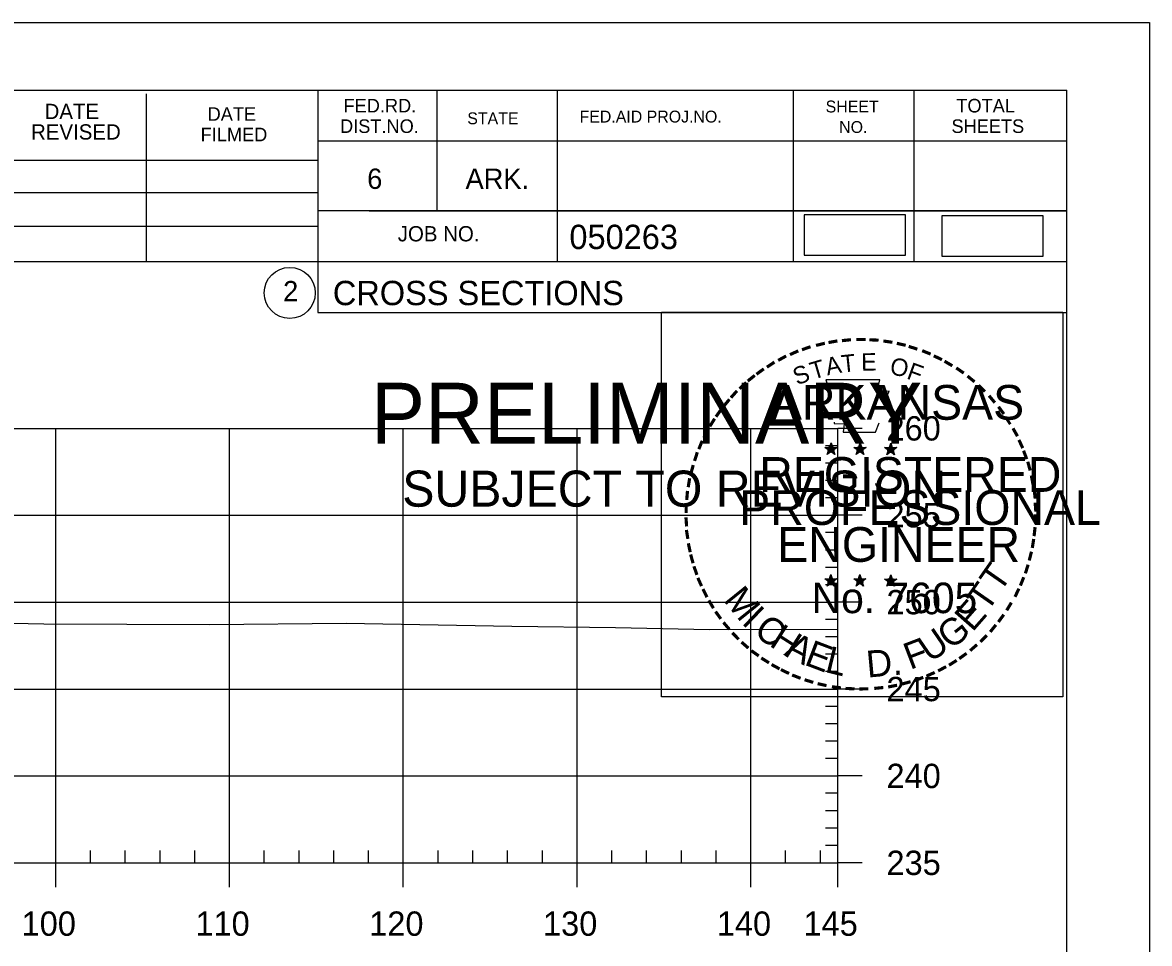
# Model space of a CAD drawing. Extents: x 1365647 to 1367999, y 387113 to 400173.
# Drawn here: x 1365992.2 to 1366057, y 392866.5 to 392919.5 of the extents above; entities that cross this region are included whole.
import ezdxf

# ---------------------------------------------------------------- set-up
doc = ezdxf.new("R2010")
doc.units = 0
for name, color, linetype in [('R_Axis', 7, 'Continuous'), ('R_Axis Annot', 7, 'Continuous'), ('R_Border', 7, 'Continuous'), ('R_Border PE', 7, 'Continuous'), ('R_Border Prem', 7, 'Continuous'), ('R_Detour', 7, 'Continuous'), ('R_Exist Surface', 7, 'Continuous'), ('R_Grid', 7, 'Continuous'), ('R_No Plot', 7, 'Continuous')]:
    doc.layers.add(name, color=color, linetype=linetype)

msp = doc.modelspace()

# ---------------------------------------------------------------- linework, layer by layer
at = {"layer": 'R_Axis'}
for p, q in [((1366039.095, 392871.167), (1366039.095, 392896.167)), ((1366040.495, 392896.167), (1366039.095, 392896.167)), ((1366039.095, 392895.167), (1366038.395, 392895.167)), ((1366039.095, 392894.167), (1366038.395, 392894.167)), ((1366039.095, 392893.167), (1366038.395, 392893.167)), ((1366039.095, 392892.167), (1366038.395, 392892.167)), ((1366040.495, 392891.167), (1366039.095, 392891.167)), ((1366039.095, 392890.167), (1366038.395, 392890.167)), ((1366039.095, 392889.167), (1366038.395, 392889.167)), ((1366039.095, 392888.167), (1366038.395, 392888.167)), ((1366039.095, 392887.167), (1366038.395, 392887.167)), ((1366040.495, 392886.167), (1366039.095, 392886.167)), ((1366039.095, 392885.167), (1366038.395, 392885.167)), ((1366039.095, 392884.167), (1366038.395, 392884.167)), ((1366039.095, 392883.167), (1366038.395, 392883.167)), ((1366039.095, 392882.167), (1366038.395, 392882.167)), ((1366040.495, 392881.167), (1366039.095, 392881.167)), ((1366039.095, 392880.167), (1366038.395, 392880.167)), ((1366039.095, 392879.167), (1366038.395, 392879.167)), ((1366039.095, 392878.167), (1366038.395, 392878.167)), ((1366039.095, 392877.167), (1366038.395, 392877.167)), ((1366040.495, 392876.167), (1366039.095, 392876.167)), ((1366039.095, 392875.167), (1366038.395, 392875.167)), ((1366039.095, 392874.167), (1366038.395, 392874.167)), ((1366039.095, 392873.167), (1366038.395, 392873.167)), ((1365996.095, 392871.167), (1365996.095, 392871.867)), ((1365998.095, 392871.167), (1365998.095, 392871.867)), ((1366000.095, 392871.167), (1366000.095, 392871.867)), ((1366002.095, 392871.167), (1366002.095, 392871.867)), ((1366006.095, 392871.167), (1366006.095, 392871.867)), ((1366008.095, 392871.167), (1366008.095, 392871.867)), ((1366010.095, 392871.167), (1366010.095, 392871.867)), ((1366012.095, 392871.167), (1366012.095, 392871.867)), ((1366016.095, 392871.167), (1366016.095, 392871.867)), ((1366018.095, 392871.167), (1366018.095, 392871.867)), ((1366020.095, 392871.167), (1366020.095, 392871.867)), ((1366022.095, 392871.167), (1366022.095, 392871.867)), ((1366026.095, 392871.167), (1366026.095, 392871.867)), ((1366028.095, 392871.167), (1366028.095, 392871.867)), ((1366030.095, 392871.167), (1366030.095, 392871.867)), ((1366032.095, 392871.167), (1366032.095, 392871.867)), ((1366036.095, 392871.167), (1366036.095, 392871.867)), ((1366038.095, 392871.167), (1366038.095, 392871.867)), ((1366039.095, 392872.167), (1366038.395, 392872.167)), ((1365749.095, 392871.167), (1366039.095, 392871.167)), ((1365994.095, 392869.767), (1365994.095, 392871.167)), ((1366004.095, 392869.767), (1366004.095, 392871.167)), ((1366014.095, 392869.767), (1366014.095, 392871.167)), ((1366024.095, 392869.767), (1366024.095, 392871.167)), ((1366034.095, 392869.767), (1366034.095, 392871.167)), ((1366039.095, 392869.767), (1366039.095, 392871.167)), ((1366040.495, 392871.167), (1366039.095, 392871.167))]:
    msp.add_line(p, q, dxfattribs=at)
at = {"layer": 'R_Border'}
for p, q in [((1365736.095, 392915.627), (1366052.275, 392915.627)), ((1365999.315, 392905.747), (1365999.315, 392915.427)), ((1366009.175, 392915.627), (1366009.175, 392902.827)), ((1366016.015, 392915.627), (1366016.015, 392908.687)), ((1366022.955, 392915.627), (1366022.955, 392905.747)), ((1366036.535, 392915.627), (1366036.535, 392905.747)), ((1366043.475, 392915.627), (1366043.475, 392905.747)), ((1366052.275, 392710.167), (1366052.275, 392915.627)), ((1366052.275, 392912.687), (1366009.175, 392912.687)), ((1366052.275, 392912.707), (1366052.275, 392912.707)), ((1365970.015, 392911.607), (1366009.175, 392911.607)), ((1365970.015, 392909.747), (1366009.175, 392909.747)), ((1366052.275, 392908.687), (1366009.175, 392908.687)), ((1366012.135, 392908.687), (1366052.275, 392908.687)), ((1365970.015, 392907.807), (1366009.175, 392907.807)), ((1366052.275, 392905.747), (1365970.015, 392905.747)), ((1366009.175, 392902.827), (1366052.275, 392902.827))]:
    msp.add_line(p, q, dxfattribs=at)
msp.add_circle((1366007.562, 392903.962), 1.467, dxfattribs=at)
at = {"layer": 'R_Border PE'}
for p, q in [((1366038.705, 392895.327), (1366038.664, 392895.075)), ((1366038.705, 392894.962), (1366038.705, 392895.327)), ((1366038.705, 392895.327), (1366038.754, 392895.077)), ((1366040.375, 392895.327), (1366040.334, 392895.075)), ((1366040.375, 392894.962), (1366040.375, 392895.327)), ((1366040.375, 392895.327), (1366040.424, 392895.077)), ((1366042.139, 392895.315), (1366042.098, 392895.063)), ((1366042.139, 392894.95), (1366042.139, 392895.315)), ((1366042.139, 392895.315), (1366042.188, 392895.065)), ((1366038.356, 392895.073), (1366038.705, 392894.962)), ((1366038.356, 392895.073), (1366038.609, 392895.028)), ((1366038.356, 392895.073), (1366038.593, 392894.951)), ((1366038.489, 392894.665), (1366038.705, 392894.962)), ((1366038.489, 392894.665), (1366038.615, 392894.909)), ((1366038.489, 392894.665), (1366038.703, 392894.882)), ((1366038.918, 392894.665), (1366038.703, 392894.879)), ((1366039.052, 392895.073), (1366038.705, 392894.962)), ((1366038.918, 392894.665), (1366038.705, 392894.962)), ((1366039.052, 392895.073), (1366038.766, 392895.024)), ((1366038.918, 392894.665), (1366038.781, 392894.956)), ((1366039.052, 392895.073), (1366038.848, 392894.971)), ((1366040.026, 392895.073), (1366040.375, 392894.962)), ((1366040.026, 392895.073), (1366040.279, 392895.028)), ((1366040.026, 392895.073), (1366040.263, 392894.951)), ((1366040.159, 392894.665), (1366040.375, 392894.962)), ((1366040.159, 392894.665), (1366040.285, 392894.909)), ((1366040.159, 392894.665), (1366040.373, 392894.882)), ((1366040.588, 392894.665), (1366040.373, 392894.879)), ((1366040.722, 392895.073), (1366040.375, 392894.962)), ((1366040.588, 392894.665), (1366040.375, 392894.962)), ((1366040.722, 392895.073), (1366040.436, 392895.024)), ((1366040.588, 392894.665), (1366040.451, 392894.956)), ((1366040.722, 392895.073), (1366040.518, 392894.971)), ((1366041.79, 392895.061), (1366042.139, 392894.95)), ((1366041.79, 392895.061), (1366042.043, 392895.016)), ((1366041.79, 392895.061), (1366042.027, 392894.939)), ((1366041.923, 392894.653), (1366042.139, 392894.95)), ((1366041.923, 392894.653), (1366042.049, 392894.897)), ((1366041.923, 392894.653), (1366042.137, 392894.87)), ((1366042.352, 392894.653), (1366042.137, 392894.867)), ((1366042.486, 392895.061), (1366042.139, 392894.95)), ((1366042.352, 392894.653), (1366042.139, 392894.95)), ((1366042.486, 392895.061), (1366042.2, 392895.012)), ((1366042.352, 392894.653), (1366042.215, 392894.944)), ((1366042.486, 392895.061), (1366042.282, 392894.959)), ((1366038.352, 392887.5), (1366038.701, 392887.389)), ((1366038.352, 392887.5), (1366038.605, 392887.455)), ((1366038.352, 392887.5), (1366038.589, 392887.378)), ((1366038.485, 392887.092), (1366038.701, 392887.389)), ((1366038.701, 392887.754), (1366038.66, 392887.502)), ((1366038.701, 392887.389), (1366038.701, 392887.754)), ((1366038.701, 392887.754), (1366038.75, 392887.504)), ((1366039.048, 392887.5), (1366038.701, 392887.389)), ((1366038.914, 392887.092), (1366038.701, 392887.389)), ((1366039.048, 392887.5), (1366038.762, 392887.451)), ((1366038.914, 392887.092), (1366038.777, 392887.383)), ((1366039.048, 392887.5), (1366038.844, 392887.398)), ((1366040.021, 392887.5), (1366040.37, 392887.389)), ((1366040.021, 392887.5), (1366040.274, 392887.455)), ((1366040.021, 392887.5), (1366040.258, 392887.378)), ((1366040.154, 392887.092), (1366040.37, 392887.389)), ((1366040.37, 392887.754), (1366040.329, 392887.502)), ((1366040.37, 392887.389), (1366040.37, 392887.754)), ((1366040.37, 392887.754), (1366040.419, 392887.504)), ((1366040.717, 392887.5), (1366040.37, 392887.389)), ((1366040.583, 392887.092), (1366040.37, 392887.389)), ((1366040.717, 392887.5), (1366040.431, 392887.451)), ((1366040.583, 392887.092), (1366040.446, 392887.383)), ((1366040.717, 392887.5), (1366040.513, 392887.398)), ((1366041.788, 392887.49), (1366042.137, 392887.379)), ((1366041.788, 392887.49), (1366042.041, 392887.445)), ((1366041.788, 392887.49), (1366042.025, 392887.368)), ((1366041.921, 392887.082), (1366042.137, 392887.379)), ((1366042.137, 392887.744), (1366042.096, 392887.492)), ((1366042.137, 392887.379), (1366042.137, 392887.744)), ((1366042.137, 392887.744), (1366042.186, 392887.494)), ((1366042.484, 392887.49), (1366042.137, 392887.379)), ((1366042.35, 392887.082), (1366042.137, 392887.379)), ((1366042.484, 392887.49), (1366042.198, 392887.441)), ((1366042.35, 392887.082), (1366042.213, 392887.373)), ((1366042.484, 392887.49), (1366042.28, 392887.388)), ((1366038.485, 392887.092), (1366038.611, 392887.336)), ((1366038.485, 392887.092), (1366038.699, 392887.309)), ((1366038.914, 392887.092), (1366038.699, 392887.306)), ((1366040.154, 392887.092), (1366040.28, 392887.336)), ((1366040.154, 392887.092), (1366040.368, 392887.309)), ((1366040.583, 392887.092), (1366040.368, 392887.306)), ((1366041.921, 392887.082), (1366042.047, 392887.326)), ((1366041.921, 392887.082), (1366042.135, 392887.299)), ((1366042.35, 392887.082), (1366042.135, 392887.296))]:
    msp.add_line(p, q, dxfattribs=at)
for points in [[(1366038.397, 392898.951), (1366038.666, 392898.124)], [(1366041.908, 392898.029), (1366042.05, 392898.313), (1366041.365, 392898.289), (1366041.513, 392898.951), (1366038.397, 392898.951)], [(1366038.889, 392896.528), (1366038.889, 392896.441), (1366039.452, 392896.422), (1366039.398, 392895.949), (1366041.268, 392895.949), (1366041.469, 392896.485)], [(1366038.705, 392895.327), (1366038.918, 392894.665), (1366038.356, 392895.073), (1366039.052, 392895.073), (1366038.489, 392894.665), (1366038.705, 392895.327)], [(1366040.375, 392895.327), (1366040.588, 392894.665), (1366040.026, 392895.073), (1366040.722, 392895.073), (1366040.159, 392894.665), (1366040.375, 392895.327)], [(1366042.139, 392895.315), (1366042.352, 392894.653), (1366041.79, 392895.061), (1366042.486, 392895.061), (1366041.923, 392894.653), (1366042.139, 392895.315)], [(1366038.701, 392887.754), (1366038.914, 392887.092), (1366038.352, 392887.5), (1366039.048, 392887.5), (1366038.485, 392887.092), (1366038.701, 392887.754)], [(1366040.37, 392887.754), (1366040.583, 392887.092), (1366040.021, 392887.5), (1366040.717, 392887.5), (1366040.154, 392887.092), (1366040.37, 392887.754)], [(1366042.137, 392887.744), (1366042.35, 392887.082), (1366041.788, 392887.49), (1366042.484, 392887.49), (1366041.921, 392887.082), (1366042.137, 392887.744)]]:
    msp.add_lwpolyline(points, dxfattribs=at)
for centre, radius in [((1366038.704, 392894.962), 0.172), ((1366038.704, 392894.962), 0.145), ((1366038.704, 392894.962), 0.116), ((1366038.704, 392894.962), 0.0991), ((1366038.704, 392894.962), 0.0747), ((1366038.704, 392894.962), 0.0495), ((1366038.704, 392894.962), 0.0296), ((1366040.374, 392894.962), 0.172), ((1366040.374, 392894.962), 0.145), ((1366040.374, 392894.962), 0.116), ((1366040.374, 392894.962), 0.0991), ((1366040.374, 392894.962), 0.0747), ((1366040.374, 392894.962), 0.0495), ((1366040.374, 392894.962), 0.0296), ((1366042.138, 392894.95), 0.172), ((1366042.138, 392894.95), 0.145), ((1366042.138, 392894.95), 0.116), ((1366042.138, 392894.95), 0.0991), ((1366042.138, 392894.95), 0.0747), ((1366042.138, 392894.95), 0.0495), ((1366042.138, 392894.95), 0.0296), ((1366038.7, 392887.389), 0.172), ((1366038.7, 392887.389), 0.145), ((1366038.7, 392887.389), 0.116), ((1366038.7, 392887.389), 0.0991), ((1366038.7, 392887.389), 0.0747), ((1366038.7, 392887.389), 0.0495), ((1366038.7, 392887.389), 0.0296), ((1366040.369, 392887.389), 0.172), ((1366040.369, 392887.389), 0.145), ((1366040.369, 392887.389), 0.116), ((1366040.369, 392887.389), 0.0991), ((1366040.369, 392887.389), 0.0747), ((1366040.369, 392887.389), 0.0495), ((1366040.369, 392887.389), 0.0296), ((1366042.136, 392887.379), 0.172), ((1366042.136, 392887.379), 0.145), ((1366042.136, 392887.379), 0.116), ((1366042.136, 392887.379), 0.0991), ((1366042.136, 392887.379), 0.0747), ((1366042.136, 392887.379), 0.0495), ((1366042.136, 392887.379), 0.0296)]:
    msp.add_circle(centre, radius, dxfattribs=at)
at = {"layer": 'R_Detour'}
for points in [[(1366037.165, 392906.136), (1366042.998, 392906.136), (1366042.998, 392908.446), (1366037.165, 392908.446)], [(1366045.079, 392906.079), (1366050.912, 392906.079), (1366050.912, 392908.389), (1366045.079, 392908.389)]]:
    msp.add_lwpolyline(points, close=True, dxfattribs=at)
at = {"layer": 'R_Exist Surface'}
msp.add_lwpolyline([(1365935.739, 392884.471), (1365942.399, 392885.026), (1365942.81, 392885.053), (1365952.808, 392885.012), (1365954.639, 392884.968), (1365956.08, 392885.022), (1365959.864, 392885.205), (1365970.135, 392885.111), (1365976.262, 392885.064), (1365986.191, 392885.066), (1365993.411, 392884.91), (1366002.966, 392884.884), (1366010.799, 392884.959), (1366020.337, 392884.786), (1366026.31, 392884.705), (1366031.709, 392884.601), (1366039.095, 392884.603)], dxfattribs=at)
at = {"layer": 'R_Grid'}
for p, q in [((1365749.095, 392896.167), (1366039.095, 392896.167)), ((1365994.095, 392871.167), (1365994.095, 392896.167)), ((1366004.095, 392871.167), (1366004.095, 392896.167)), ((1366014.095, 392871.167), (1366014.095, 392896.167)), ((1366024.095, 392871.167), (1366024.095, 392896.167)), ((1366034.095, 392871.167), (1366034.095, 392896.167)), ((1366039.095, 392871.167), (1366039.095, 392896.167)), ((1365749.095, 392891.167), (1366039.095, 392891.167)), ((1365749.095, 392886.167), (1366039.095, 392886.167)), ((1365749.095, 392881.167), (1366039.095, 392881.167)), ((1365749.095, 392876.167), (1366039.095, 392876.167)), ((1365749.095, 392871.167), (1366039.095, 392871.167))]:
    msp.add_line(p, q, dxfattribs=at)
at = {"layer": 'R_No Plot'}
msp.add_line((1365723.694, 392919.521), (1366057.027, 392919.521), dxfattribs=at)
for points in [[(1365723.687, 392919.521), (1366057.027, 392919.521), (1366057.027, 392706.184), (1365723.687, 392706.184)], [(1366028.946, 392902.859), (1366052.044, 392902.859), (1366052.044, 392880.709), (1366028.946, 392880.709)]]:
    msp.add_lwpolyline(points, close=True, dxfattribs=at)

# ---------------------------------------------------------------- texts
at = {"layer": 'R_Axis Annot'}
for s, p in [('260', (1366041.895, 392895.467)), ('255', (1366041.895, 392890.467)), ('250', (1366041.895, 392885.467)), ('245', (1366041.895, 392880.467)), ('240', (1366041.895, 392875.467)), ('235', (1366041.895, 392870.467)), ('100', (1365992.133, 392866.967)), ('110', (1366002.133, 392866.967)), ('120', (1366012.133, 392866.967)), ('130', (1366022.133, 392866.967)), ('140', (1366032.133, 392866.967)), ('145', (1366037.121, 392866.967))]:
    msp.add_text(s, height=1.4, dxfattribs=at).set_placement(p)
at = {"layer": 'R_Border'}
for s, height, p in [('DATE', 0.8792, (1365993.455, 392913.967)), ('DATE', 0.7819, (1366002.835, 392913.867)), ('FED.RD.', 0.7819, (1366010.655, 392914.347)), ('SHEET', 0.684, (1366038.395, 392914.347)), ('TOTAL', 0.7819, (1366045.915, 392914.347)), ('DIST.NO.', 0.7819, (1366010.455, 392913.167)), ('STATE', 0.684, (1366017.775, 392913.667)), ('FED.AID PROJ.NO.', 0.684, (1366024.235, 392913.767)), ('SHEETS', 0.7819, (1366045.635, 392913.167)), ('REVISED', 0.8792, (1365992.675, 392912.787)), ('FILMED', 0.7819, (1366002.435, 392912.687)), ('NO.', 0.684, (1366039.175, 392913.167)), ('6', 1.172, (1366012.015, 392909.947)), ('ARK.', 1.1723, (1366017.675, 392909.947)), ('JOB NO.', 0.8792, (1366013.775, 392906.927)), ('050263', 1.4, (1366023.651, 392906.486)), ('2', 1.172, (1366007.179, 392903.476)), ('CROSS SECTIONS', 1.4, (1366010.038, 392903.257))]:
    msp.add_text(s, height=height, rotation=360, dxfattribs=at).set_placement(p)
at = {"layer": 'R_Border PE'}
for s, height, rotation, p in [('-', 1.6, 13.63015, (1366037.895, 392900.319)), ('-', 1.6, 10.21935, (1366038.573, 392900.481)), ('-', 1.6, 5.89682, (1366039.302, 392900.591)), ('-', 1.6, 0.18623, (1366040.074, 392900.663)), ('-', 1.6, 357.74304, (1366040.797, 392900.65)), ('-', 1.6, 352.16172, (1366041.541, 392900.594)), ('-', 1.6, 347.20489, (1366042.26, 392900.48)), ('-', 1.6, 28.79182, (1366035.878, 392899.492)), ('-', 1.6, 24.30721, (1366036.511, 392899.809)), ('-', 1.6, 19.17608, (1366037.145, 392900.078)), ('T', 1, 6.02276, (1366039.341, 392899.377)), ('E', 1, 0.83234, (1366040.446, 392899.487)), ('-', 1.6, 342.3362, (1366042.895, 392900.325)), ('-', 1.6, 337.85509, (1366043.63, 392900.102)), ('-', 1.6, 334.12109, (1366044.261, 392899.831)), ('-', 1.6, 34.06357, (1366035.281, 392899.122)), ('S', 1, 21.59401, (1366036.752, 392898.629)), ('T', 1, 16.4036, (1366037.666, 392898.96)), ('A', 1, 11.21318, (1366038.492, 392899.211)), ('O', 1, 350.4515, (1366042.05, 392899.277)), ('F', 1, 340.07066, (1366043.004, 392899.049)), ('-', 1.6, 329.64089, (1366044.84, 392899.548)), ('-', 1.6, 325.86266, (1366045.483, 392899.187)), ('-', 1.6, 38.95066, (1366034.227, 392898.349)), ('-', 1.6, 36.23174, (1366034.703, 392898.727)), ('-', 1.6, 320.52971, (1366046.093, 392898.761)), ('-', 1.6, 42.96224, (1366033.794, 392897.932)), ('ARKANSAS', 2, 360, (1366035.25, 392896.663)), ('-', 1.6, 315.57859, (1366046.692, 392898.273)), ('-', 1.6, 50.61417, (1366032.943, 392896.968)), ('-', 1.6, 48.42305, (1366033.346, 392897.454)), ('-', 1.6, 309.87973, (1366047.261, 392897.723)), ('-', 1.6, 54.23247, (1366032.53, 392896.401)), ('-', 1.6, 306.65218, (1366047.786, 392897.121)), ('-', 1.6, 58.07063, (1366032.205, 392895.874)), ('-', 1.4, 303.67529, (1366048.272, 392896.553)), ('-', 1.6, 62.87135, (1366031.892, 392895.26)), ('-', 1.6, 299.66835, (1366048.591, 392895.946)), ('-', 1.6, 67.77427, (1366031.633, 392894.649)), ('-', 1.6, 294.66279, (1366048.915, 392895.334)), ('-', 1.6, 72.39447, (1366031.414, 392894.019)), ('REGISTERED', 2, 360, (1366034.572, 392892.514)), ('DWB', 0.01, 360, (1366038.691, 392894.957)), ('DWB', 0.01, 360, (1366040.361, 392894.957)), ('DWB', 0.01, 360, (1366042.125, 392894.945)), ('-', 1.6, 290.57283, (1366049.172, 392894.757)), ('-', 1.6, 75.46096, (1366031.217, 392893.305)), ('-', 1.6, 285.12326, (1366049.406, 392894.177)), ('-', 1.6, 81.20126, (1366031.085, 392892.592)), ('-', 1.6, 280.54934, (1366049.606, 392893.435)), ('-', 1.6, 85.18634, (1366031.009, 392891.901)), ('PROFESSIONAL', 2, 360, (1366033.424, 392890.61)), ('-', 1.6, 276.59616, (1366049.768, 392892.667)), ('-', 1.6, 89.06224, (1366030.984, 392891.2)), ('-', 1.6, 274.33011, (1366049.828, 392891.945)), ('-', 1.6, 94.19588, (1366031.019, 392890.475)), ('-', 1.6, 269.94067, (1366049.862, 392891.313)), ('-', 1.6, 98.94793, (1366031.091, 392889.808)), ('ENGINEER', 2, 360, (1366035.611, 392888.485)), ('-', 1.6, 263.5172, (1366049.843, 392890.647)), ('-', 1.6, 101.71495, (1366031.226, 392889.075)), ('-', 1.6, 260.99529, (1366049.772, 392889.993)), ('-', 1.6, 105.45785, (1366031.388, 392888.48)), ('-', 1.6, 255.7626, (1366049.662, 392889.315)), ('-', 1.6, 109.08742, (1366031.603, 392887.849)), ('T', 1.54, 55.05496, (1366048.42, 392886.654)), ('-', 1.6, 252.86809, (1366049.481, 392888.595)), ('-', 1.6, 114.06432, (1366031.857, 392887.253)), ('DWB', 0.01, 360, (1366038.686, 392887.385)), ('DWB', 0.01, 360, (1366040.355, 392887.383)), ('DWB', 0.01, 360, (1366042.122, 392887.374)), ('T', 1.54, 55.05496, (1366047.689, 392885.534)), ('-', 1.6, 247.88866, (1366049.258, 392887.922)), ('-', 1.6, 115.72885, (1366032.162, 392886.635)), ('M', 1.54, 308.91747, (1366032.472, 392886.28)), ('No. 7605', 1.757, 360, (1366037.585, 392885.534)), ('-', 1.6, 244.61971, (1366048.996, 392887.293)), ('-', 1.6, 120.44712, (1366032.519, 392886.049)), ('E', 1.54, 48.73133, (1366046.843, 392884.407)), ('-', 1.6, 239.07125, (1366048.602, 392886.541)), ('-', 1.6, 125.89344, (1366032.922, 392885.488)), ('I', 1.54, 316.46364, (1366033.514, 392884.96)), ('-', 1.6, 233.84524, (1366048.2, 392885.888)), ('-', 1.6, 130.71812, (1366033.384, 392884.936)), ('C', 1.54, 324.01974, (1366034.187, 392884.337)), ('H', 1.54, 327.53419, (1366035.097, 392883.682)), ('G', 1.54, 38.21734, (1366045.59, 392883.387)), ('-', 1.6, 231.25377, (1366047.77, 392885.322)), ('-', 1.6, 134.22381, (1366033.901, 392884.391)), ('A', 1.54, 332.55127, (1366035.951, 392883.145)), ('U', 1.54, 34.40523, (1366044.391, 392882.654)), ('-', 1.6, 225.76533, (1366047.291, 392884.758)), ('-', 1.6, 138.93382, (1366034.426, 392883.927)), ('E', 1.54, 339.20679, (1366037.109, 392882.583)), ('L', 1.54, 346.2929, (1366038.301, 392882.159)), ('F', 1.54, 20.82016, (1366043.254, 392882.26)), ('-', 1.6, 221.08509, (1366046.769, 392884.249)), ('-', 1.6, 144.64634, (1366034.982, 392883.521)), ('-', 1.6, 148.08978, (1366035.543, 392883.15)), ('D.', 1.54, 5.26016, (1366040.804, 392881.822)), ('-', 1.6, 212.24909, (1366045.686, 392883.39)), ('-', 1.6, 215.73633, (1366046.22, 392883.777)), ('-', 1.6, 151.57039, (1366036.122, 392882.825)), ('-', 1.6, 154.60019, (1366036.644, 392882.578)), ('-', 1.6, 204.25161, (1366044.504, 392882.725)), ('-', 1.6, 207.35684, (1366045.128, 392883.044)), ('-', 1.6, 158.56121, (1366037.268, 392882.324)), ('-', 1.6, 162.79826, (1366037.955, 392882.111)), ('-', 1.6, 167.55551, (1366038.67, 392881.947)), ('-', 1.6, 195.47429, (1366043.208, 392882.21)), ('-', 1.6, 200.71842, (1366043.885, 392882.452)), ('-', 1.6, 173.11546, (1366039.442, 392881.837)), ('-', 1.6, 176.51827, (1366040.19, 392881.784)), ('-', 1.6, 181.59176, (1366040.934, 392881.803)), ('-', 1.6, 185.81666, (1366041.743, 392881.879)), ('-', 1.6, 191.28576, (1366042.479, 392882.011))]:
    msp.add_text(s, height=height, rotation=rotation, dxfattribs=at).set_placement(p)
at = {"layer": 'R_Border Prem'}
for s, height, p in [('PRELIMINARY', 3.5, (1366012.226, 392895.29)), ('DWB', 0.01, (1366012.973, 392897.139)), ('SUBJECT TO REVISION', 2.07511, (1366014.035, 392891.661))]:
    msp.add_text(s, height=height, rotation=360, dxfattribs=at).set_placement(p)

doc.saveas('drawing.dxf')
